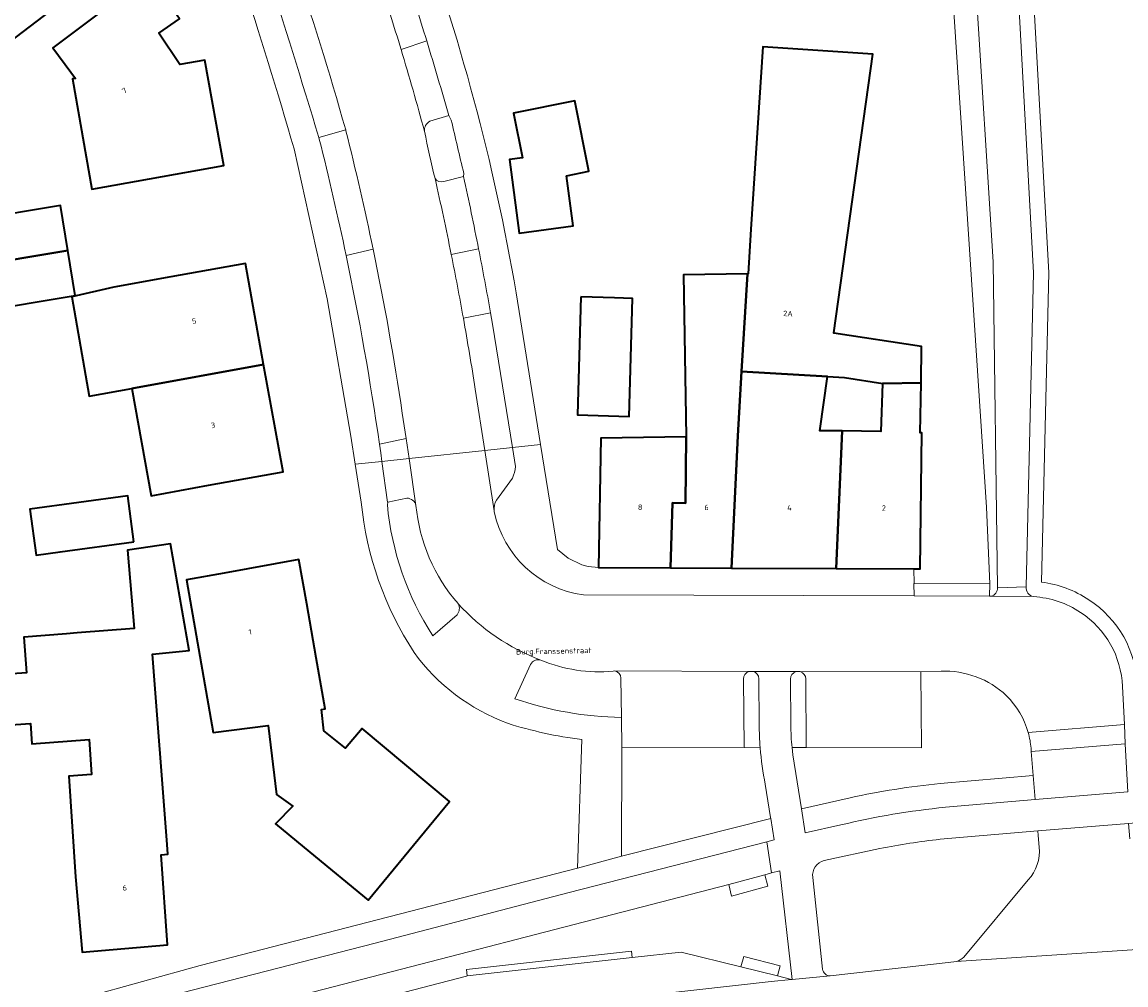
# Model space of a CAD drawing. Header units: metres. Extents: x 197700 to 204338, y 317132 to 325229.
# Tile 500 of 656: x 201155 to 201228, y 319771 to 319835. Entities that reach past the tile are written whole.
import ezdxf
from ezdxf.enums import TextEntityAlignment as Align

# ---------------------------------------------------------------- set-up
doc = ezdxf.new("R2010")
doc.units = ezdxf.units.M
for name, color, linetype, lineweight in [('B-WE-GR-BEPLANTING_CULTUUR_BODEMBEDEKKER-GV', 90, 'Continuous', 18), ('B-WE-GR-BEPLANTING_CULTUUR_BOSPLANTSOEN-GV', 90, 'Continuous', 18), ('B-WE-OG-BEBOUWING-GV', 7, 'Continuous', 35), ('B-WE-OG-BEBOUWING-T18', 10, 'Continuous', 18), ('B-WE-OG-TERREIN_CULTUURSCHEIDING-GV', 7, 'Continuous', 18), ('B-WE-OG-TERREIN_ERF-GV', 7, 'Continuous', 18), ('B-WE-OG-TOPOGRAFIE-T18', 10, 'Continuous', 18), ('B-WE-VH-VERHARDING_ASFALT-GV', 252, 'Continuous', 18), ('B-WE-VH-VERHARDING_BEDRIJFSVLOERPLAAT-GV', 252, 'Continuous', 18), ('B-WE-VH-VERHARDING_BETONSTRAATSTEEN-GV', 252, 'Continuous', 18), ('B-WE-VH-VERHARDING_PUIN-GV', 252, 'Continuous', 18), ('B-WE-VH-VERHARDING_STRAATBAKSTEEN-GV', 252, 'Continuous', 18), ('B-WE-VH-VERHARDING_TEGEL-GV', 252, 'Continuous', 18)]:
    doc.layers.add(name, color=color, linetype=linetype, lineweight=lineweight)
doc.styles.add('NLCS-ISO-M200-T18', font='NLCS-ISO.ttf', dxfattribs={"height": 0.36})

msp = doc.modelspace()

# ---------------------------------------------------------------- linework, layer by layer
at = {"layer": 'B-WE-GR-BEPLANTING_CULTUUR_BODEMBEDEKKER-GV'}
for points in [[(201183.551, 319828.189), (201183.381, 319828.496), (201182.129, 319828.103)], [(201181.778, 319827.452), (201181.78, 319827.442)], [(201183.062, 319824.128), (201184.365, 319824.45), (201184.38, 319824.651)], [(201180.612, 319803.206), (201179.355, 319802.943), (201179.331, 319802.763)], [(201184.016, 319796.226), (201184.008, 319796.236)], [(201182.331, 319794.115), (201183.931, 319795.506)], [(201189.478, 319792.501), (201189.459, 319792.508)], [(201188.789, 319792.222), (201187.756, 319789.947)], [(201194.345, 319791.8), (201194.247, 319791.771)], [(201215.909, 319791.783), (201214.568, 319791.74), (201214.612, 319786.711), (201206.988, 319786.736), (201206.066, 319786.722), (201206.094, 319786.489), (201206.126, 319786.257), (201206.689, 319782.679), (201209.9, 319783.416)], [(201194.789, 319788.716), (201194.762, 319791.319)], [(201203.961, 319786.711), (201202.899, 319786.736), (201194.809, 319786.763), (201194.796, 319779.548), (201204.662, 319782.043), (201204.65, 319782.114)], [(201221.869, 319786.469), (201221.852, 319786.681)], [(201215.842, 319784.36), (201221.999, 319784.89), (201221.869, 319786.469)], [(201204.65, 319782.114), (201204.292, 319784.303)]]:
    msp.add_lwpolyline(points, dxfattribs=at)
for points in [[(201182.129, 319828.103, 0.288463), (201181.778, 319827.452)], [(201184.38, 319824.651, -0.002947), (201183.551, 319828.189)], [(201181.78, 319827.442, 0.009898), (201182.482, 319824.319)], [(201182.482, 319824.319, 0.343343), (201183.062, 319824.128)], [(201179.331, 319802.763, 0.121621), (201182.331, 319794.115)], [(201181.219, 319802.726, 0.346715), (201180.612, 319803.206)], [(201184.008, 319796.236, -0.158689), (201181.219, 319802.726)], [(201183.931, 319795.506, 0.29807), (201184.016, 319796.226)], [(201189.459, 319792.508, 0.364095), (201188.789, 319792.222)], [(201194.247, 319791.771, -0.120932), (201189.478, 319792.501)], [(201194.762, 319791.319, 0.341261), (201194.345, 319791.8)], [(201218.221, 319791.402, 0.098224), (201215.909, 319791.783)], [(201220.224, 319790.153, 0.108267), (201218.221, 319791.402)], [(201187.756, 319789.947, 0.077903), (201194.789, 319788.716)], [(201221.67, 319787.718, 0.133167), (201220.224, 319790.153)], [(201221.852, 319786.681, 0.048253), (201221.67, 319787.718)], [(201204.292, 319784.303, -0.028683), (201203.961, 319786.711)], [(201209.9, 319783.416, -0.02639), (201215.842, 319784.36)]]:
    msp.add_lwpolyline(points, format="xyb", dxfattribs=at)
at = {"layer": 'B-WE-GR-BEPLANTING_CULTUUR_BOSPLANTSOEN-GV'}
msp.add_lwpolyline([(201222.021, 319836.345), (201223.026, 319818.11), (201222.549, 319797.655)], dxfattribs=at)
for points in [[(201222.549, 319797.655, -0.115799), (201225.679, 319796.491)], [(201225.679, 319796.491, -0.242835), (201228.893, 319790.801)]]:
    msp.add_lwpolyline(points, format="xyb", dxfattribs=at)
at = {"layer": 'B-WE-OG-BEBOUWING-GV'}
for points in [[(201145.578, 319839.164), (201147.062, 319836.843), (201151.493, 319839.762), (201153.198, 319837.089), (201148.774, 319834.093), (201149.368, 319833.314), (201151.188, 319830.929), (201162.879, 319839.85), (201161.197, 319842.418), (201163.417, 319843.956), (201160.162, 319848.841)], [(201158.424, 319831.351), (201158.734, 319830.941), (201158.519, 319830.908), (201159.801, 319823.614), (201163.612, 319824.299), (201168.533, 319825.183), (201167.28, 319832.151), (201165.617, 319831.852), (201164.24, 319833.925), (201165.602, 319834.874), (201163.594, 319837.758), (201157.219, 319832.948)], [(201208.411, 319811.245), (201209.54, 319811.18), (201212.059, 319810.782), (201214.59, 319810.828), (201214.626, 319813.219), (201208.823, 319814.107), (201208.825, 319814.12), (201211.407, 319832.536), (201204.143, 319833.023), (201203.351, 319820.983), (201203.156, 319818.028), (201203.126, 319818.027), (201202.733, 319811.569), (201208.407, 319811.245)], [(201191.171, 319824.506), (201192.646, 319824.804), (201191.706, 319829.463), (201187.653, 319828.645), (201188.249, 319825.69), (201187.399, 319825.578), (201188.041, 319820.716), (201191.609, 319821.187)], [(201151.742, 319818.486), (201158.222, 319819.56), (201157.73, 319822.534), (201152.051, 319821.594), (201152.53, 319818.84), (201151.705, 319818.704)], [(201158.222, 319819.56), (201151.742, 319818.486), (201152.234, 319815.512), (201158.715, 319816.585)], [(201165.028, 319817.823), (201161.256, 319817.141), (201158.481, 319816.5), (201159.632, 319809.939), (201162.457, 319810.451), (201171.157, 319812.027), (201169.948, 319818.713)], [(201202.07, 319798.587), (201202.474, 319807.315), (201202.733, 319811.569), (201203.126, 319818.027), (201198.887, 319817.956), (201199.066, 319807.263), (201199.016, 319802.877), (201198.169, 319802.904), (201198.045, 319798.601)], [(201192.111, 319816.498), (201191.89, 319808.7), (201195.308, 319808.603), (201195.53, 319816.401), (201194.341, 319816.435)], [(201162.457, 319810.451), (201163.729, 319803.369), (201167.516, 319804.054), (201172.438, 319804.943), (201171.157, 319812.027)], [(201202.733, 319811.569), (201202.474, 319807.315), (201202.07, 319798.587), (201208.989, 319798.563), (201209.386, 319807.644), (201207.894, 319807.659), (201208.41, 319811.241), (201208.411, 319811.245), (201208.407, 319811.245)], [(201214.59, 319810.828), (201212.059, 319810.782), (201212.048, 319810.782), (201211.935, 319807.619), (201209.386, 319807.644), (201208.989, 319798.563), (201214.12, 319798.545), (201214.539, 319798.544), (201214.65, 319807.527), (201214.54, 319807.528)], [(201199.066, 319807.263), (201193.435, 319807.177), (201193.28, 319798.618), (201198.045, 319798.601), (201198.169, 319802.904), (201199.016, 319802.877)], [(201162.587, 319800.312), (201162.179, 319803.355), (201155.713, 319802.488), (201156.121, 319799.445), (201157.708, 319799.658)], [(201158.73, 319778.185), (201159.156, 319773.204), (201164.801, 319773.688), (201164.39, 319779.648), (201164.829, 319779.681), (201164.779, 319780.332), (201163.813, 319792.905), (201166.23, 319793.133), (201164.997, 319800.189), (201162.169, 319799.763), (201162.612, 319794.592), (201158.829, 319794.299), (201158.127, 319794.245), (201155.306, 319794.026), (201155.489, 319791.666), (201152.599, 319791.457), (201152.84, 319788.117), (201155.747, 319788.327), (201155.852, 319786.973), (201159.638, 319787.267), (201159.791, 319784.938), (201158.294, 319784.84)], [(201168.558, 319798.259), (201166.056, 319797.81), (201167.813, 319787.718), (201171.454, 319788.192), (201171.999, 319783.629), (201173.09, 319782.847), (201171.93, 319781.688), (201174.202, 319779.818), (201178.063, 319776.641), (201183.438, 319783.172), (201177.662, 319787.99), (201176.573, 319786.685), (201175.136, 319787.839), (201174.977, 319789.24), (201175.213, 319789.296), (201174.629, 319792.657), (201174.002, 319796.227), (201173.479, 319799.142)]]:
    msp.add_lwpolyline(points, close=True, dxfattribs=at)
at = {"layer": 'B-WE-OG-TERREIN_CULTUURSCHEIDING-GV'}
for points in [[(201209.9, 319886.643), (201210.665, 319875.091), (201211.168, 319870.175), (201212.325, 319864.481), (201213.483, 319860.304), (201214.075, 319857.905), (201214.45, 319855.463), (201215.867, 319848.724), (201218.907, 319802.613), (201219.129, 319797.541), (201219.121, 319796.733), (201219.209, 319796.732)], [(201219.637, 319797.287), (201219.355, 319818.824), (201218.187, 319837.379)], [(201221.023, 319836.29), (201222.025, 319818.094), (201221.542, 319797.347)], [(201222.549, 319797.655), (201223.026, 319818.11), (201222.021, 319836.345)], [(201227.894, 319790.763), (201228.02, 319788.245), (201228.083, 319786.98), (201228.163, 319785.371)], [(201222.394, 319780.157), (201222.334, 319780.918), (201222.311, 319781.225), (201222.3, 319781.224), (201215.842, 319780.668)], [(201211.87, 319780.057), (201208.186, 319779.26)], [(201207.431, 319778.151), (201208.082, 319772.098)], [(201217.407, 319772.89), (201221.664, 319777.979)], [(201208.594, 319771.649), (201214.638, 319772.333), (201216.764, 319772.574), (201216.914, 319772.584)]]:
    msp.add_lwpolyline(points, dxfattribs=at)
for points in [[(201225.679, 319796.491, 0.115799), (201222.549, 319797.655)], [(201219.209, 319796.732, 0.382081), (201219.637, 319797.287)], [(201221.542, 319797.347, 0.400981), (201222.022, 319796.7)], [(201222.022, 319796.7, -0.132086), (201225.131, 319795.655)], [(201228.893, 319790.801, 0.242835), (201225.679, 319796.491)], [(201225.131, 319795.655, -0.242739), (201227.894, 319790.763)], [(201215.842, 319780.668, 0.0203), (201211.87, 319780.057)], [(201221.664, 319777.979, 0.210353), (201222.394, 319780.157)], [(201208.186, 319779.26, 0.380178), (201207.431, 319778.151)], [(201216.914, 319772.584, 0.14451), (201217.407, 319772.89)], [(201208.082, 319772.098, 0.400343), (201208.594, 319771.649)]]:
    msp.add_lwpolyline(points, format="xyb", dxfattribs=at)
at = {"layer": 'B-WE-OG-TERREIN_ERF-GV'}
for points in [[(201161.197, 319842.418), (201162.879, 319839.85), (201151.188, 319830.929), (201149.368, 319833.314), (201148.774, 319834.093), (201153.198, 319837.089), (201151.493, 319839.762), (201147.062, 319836.843), (201145.578, 319839.164), (201144.207, 319841.309), (201148.146, 319843.986), (201146.584, 319846.28), (201144.924, 319845.268), (201142.06, 319849.97), (201144.313, 319851.493), (201141.565, 319855.55), (201141.09, 319856.251), (201146.717, 319860.001), (201150.878, 319862.774), (201154.023, 319858.054), (201157.1, 319853.437), (201160.162, 319848.841), (201163.417, 319843.956)], [(201163.612, 319824.299), (201159.801, 319823.614), (201158.519, 319830.908), (201158.734, 319830.941), (201158.424, 319831.351), (201157.219, 319832.948), (201163.594, 319837.758), (201165.602, 319834.874), (201164.24, 319833.925), (201165.617, 319831.852), (201167.28, 319832.151), (201168.533, 319825.183)], [(201192.646, 319824.804), (201191.171, 319824.506), (201191.609, 319821.187), (201188.041, 319820.716), (201187.399, 319825.578), (201188.249, 319825.69), (201187.653, 319828.645), (201191.706, 319829.463)], [(201151.705, 319818.704), (201152.53, 319818.84), (201152.051, 319821.594), (201157.73, 319822.534), (201158.222, 319819.56), (201158.715, 319816.585), (201152.234, 319815.512), (201151.742, 319818.486)], [(201163.729, 319803.369), (201162.457, 319810.451), (201159.632, 319809.939), (201158.481, 319816.5), (201161.256, 319817.141), (201165.028, 319817.823), (201169.948, 319818.713), (201171.157, 319812.027), (201172.438, 319804.943), (201167.516, 319804.054)], [(201195.53, 319816.401), (201195.308, 319808.603), (201191.89, 319808.7), (201192.111, 319816.498), (201194.341, 319816.435)], [(201209.386, 319807.644), (201211.935, 319807.619), (201212.048, 319810.782), (201212.059, 319810.782), (201209.54, 319811.18), (201208.411, 319811.245), (201208.41, 319811.241), (201207.894, 319807.659)], [(201156.121, 319799.445), (201155.713, 319802.488), (201162.179, 319803.355), (201162.587, 319800.312), (201157.708, 319799.658)], [(201164.779, 319780.332), (201164.829, 319779.681), (201164.39, 319779.648), (201164.801, 319773.688), (201159.156, 319773.204), (201158.73, 319778.185), (201158.294, 319784.84), (201159.791, 319784.938), (201159.638, 319787.267), (201155.852, 319786.973), (201155.747, 319788.327), (201152.84, 319788.117), (201152.599, 319791.457), (201155.489, 319791.666), (201155.306, 319794.026), (201158.127, 319794.245), (201158.829, 319794.299), (201162.612, 319794.592), (201162.169, 319799.763), (201164.997, 319800.189), (201166.23, 319793.133), (201163.813, 319792.905)], [(201166.056, 319797.81), (201168.558, 319798.259), (201173.479, 319799.142), (201174.002, 319796.227), (201174.629, 319792.657), (201175.213, 319789.296), (201174.977, 319789.24), (201175.136, 319787.839), (201176.573, 319786.685), (201177.662, 319787.99), (201183.438, 319783.172), (201178.063, 319776.641), (201174.202, 319779.818), (201171.93, 319781.688), (201173.09, 319782.847), (201171.999, 319783.629), (201171.454, 319788.192), (201167.813, 319787.718)]]:
    msp.add_lwpolyline(points, close=True, dxfattribs=at)
for points in [[(201187.845, 319816.769), (201189.455, 319806.753), (201190.57, 319799.813), (201191.27, 319799.247), (201192.171, 319798.801), (201192.593, 319798.683), (201193.28, 319798.618), (201193.435, 319807.177), (201199.066, 319807.263), (201198.887, 319817.956), (201203.126, 319818.027), (201203.156, 319818.028), (201203.351, 319820.983), (201204.143, 319833.023), (201211.407, 319832.536), (201208.825, 319814.12), (201208.823, 319814.107), (201214.626, 319813.219), (201214.59, 319810.828), (201214.54, 319807.528), (201214.65, 319807.527), (201214.539, 319798.544), (201214.12, 319798.545), (201214.125, 319797.562), (201219.129, 319797.541), (201218.907, 319802.613), (201215.867, 319848.724)], [(201177.601, 319802.938), (201177.205, 319805.45), (201176.913, 319807.3), (201175.348, 319816.382), (201173.166, 319826.275)], [(201191.896, 319778.764), (201192.177, 319787.261)], [(201151.549, 319768.369), (201159.339, 319770.22), (201166.973, 319772.338), (201191.896, 319778.763), (201191.896, 319778.764)]]:
    msp.add_lwpolyline(points, dxfattribs=at)
for points in [[(201181.088, 319841.976, -0.045963), (201187.845, 319816.769)], [(201173.166, 319826.275, 0.011111), (201169.636, 319837.649)], [(201181.095, 319793.015, -0.11987), (201177.601, 319802.938)], [(201187.266, 319788.334, -0.147417), (201181.095, 319793.015)], [(201192.177, 319787.261, -0.046197), (201187.266, 319788.334)]]:
    msp.add_lwpolyline(points, format="xyb", dxfattribs=at)
at = {"layer": 'B-WE-VH-VERHARDING_ASFALT-GV'}
msp.add_lwpolyline([(201211.091, 319767.45), (201211.148, 319767.052), (201251.105, 319771.705), (201250.49, 319775.148), (201247.203, 319774.76), (201244.218, 319774.489), (201241.504, 319774.282), (201235.359, 319773.813), (201235.176, 319773.801), (201216.914, 319772.584), (201216.764, 319772.574), (201214.638, 319772.333), (201208.594, 319771.649), (201206.075, 319771.401), (201206.033, 319771.397), (201204.686, 319771.268), (201194.471, 319770.134), (201178.066, 319768.271), (201172.053, 319767.535), (201162.19, 319766.422), (201162.047, 319766.403), (201156.496, 319765.6)], dxfattribs=at)
at = {"layer": 'B-WE-VH-VERHARDING_BEDRIJFSVLOERPLAAT-GV'}
for points in [[(201214.125, 319797.562), (201214.12, 319797.562), (201214.124, 319796.75), (201219.121, 319796.733), (201219.129, 319797.541)], [(201201.883, 319777.686), (201202.076, 319776.904), (201204.475, 319777.571), (201204.264, 319778.329)], [(201195.505, 319772.848), (201195.467, 319773.286), (201184.565, 319772.065), (201184.597, 319771.638)], [(201205.115, 319771.641), (201205.283, 319772.306), (201202.877, 319772.929), (201202.684, 319772.239)]]:
    msp.add_lwpolyline(points, close=True, dxfattribs=at)
at = {"layer": 'B-WE-VH-VERHARDING_BETONSTRAATSTEEN-GV'}
for points in [[(201176.575, 319827.534, 0.017115), (201173.013, 319838.833)], [(201173.013, 319838.833, -0.017115), (201176.575, 319827.534)], [(201171.318, 319838.238, -0.003835), (201174.802, 319827.038)], [(201181.93, 319833.422, 0.006313), (201180.417, 319838.099)], [(201178.751, 319837.515, -0.006978), (201180.236, 319832.848)], [(201180.236, 319832.848, 0.006978), (201178.751, 319837.515)], [(201183.381, 319828.496, 0.006715), (201181.93, 319833.422)], [(201180.236, 319832.848, -0.00793), (201181.778, 319827.452)], [(201181.778, 319827.452, 0.00793), (201180.236, 319832.848)], [(201181.778, 319827.452, -0.288463), (201182.129, 319828.103)], [(201174.834, 319826.933, -0.009917), (201176.606, 319819.236)], [(201176.593, 319827.47, -0.01054), (201178.385, 319819.666)], [(201178.385, 319819.666, 0.01054), (201176.593, 319827.47)], [(201182.482, 319824.319, -0.009898), (201181.78, 319827.442)], [(201183.062, 319824.128, -0.343343), (201182.482, 319824.319)], [(201182.482, 319824.319, -0.006042), (201183.549, 319819.31)], [(201183.549, 319819.31, 0.006042), (201182.482, 319824.319)], [(201185.358, 319819.669, 0.005054), (201184.365, 319824.45)], [(201180.315, 319808.818, 0.014416), (201178.385, 319819.666)], [(201178.385, 319819.666, -0.014416), (201180.315, 319808.818)], [(201186.15, 319815.46, 0.004346), (201185.358, 319819.669)], [(201176.606, 319819.236, -0.015878), (201178.806, 319806.776)], [(201184.349, 319815.098, 0.005128), (201183.549, 319819.31)], [(201183.549, 319819.31, -0.005128), (201184.349, 319815.098)], [(201185.136, 319810.415, 0.005642), (201184.349, 319815.098)], [(201184.349, 319815.098, -0.005642), (201185.136, 319810.415)], [(201187.59, 319804.534, 0.099389), (201187.791, 319805.294)], [(201180.612, 319803.206, -0.346715), (201181.219, 319802.726)], [(201181.219, 319802.726, 0.158689), (201184.008, 319796.236)], [(201186.388, 319802.368, -0.171185), (201186.545, 319803.075)], [(201192.29, 319796.822, -0.320612), (201186.396, 319802.315)], [(201219.637, 319797.287, -0.382081), (201219.209, 319796.732)], [(201222.022, 319796.7, -0.400981), (201221.542, 319797.347)], [(201184.016, 319796.226, 0.119927), (201189.459, 319792.508)], [(201225.131, 319795.655, 0.132086), (201222.022, 319796.7)], [(201227.894, 319790.763, 0.242739), (201225.131, 319795.655)], [(201189.478, 319792.501, 0.120932), (201194.247, 319791.771)], [(201194.345, 319791.8, -0.341261), (201194.762, 319791.319)], [(201215.909, 319791.783, -0.098224), (201218.221, 319791.402)], [(201202.862, 319791.261, -0.333964), (201203.215, 319791.751)], [(201206.61, 319791.745, -0.330561), (201206.974, 319791.264)], [(201218.221, 319791.402, -0.108267), (201220.224, 319790.153)], [(201220.224, 319790.153, -0.133167), (201221.67, 319787.718)], [(201221.67, 319787.718, -0.048253), (201221.852, 319786.681)], [(201222.394, 319780.157, -0.210353), (201221.664, 319777.979)], [(201217.407, 319772.89, -0.14451), (201216.914, 319772.584)]]:
    msp.add_lwpolyline(points, format="xyb", dxfattribs=at)
for points in [[(201181.93, 319833.422), (201180.236, 319832.848)], [(201180.236, 319832.848), (201181.93, 319833.422)], [(201182.129, 319828.103), (201183.381, 319828.496)], [(201174.802, 319827.038), (201176.575, 319827.534)], [(201176.593, 319827.47), (201176.575, 319827.534), (201174.802, 319827.038)], [(201176.575, 319827.534), (201176.593, 319827.47)], [(201174.802, 319827.038), (201174.834, 319826.933)], [(201181.78, 319827.442), (201181.778, 319827.452)], [(201184.365, 319824.45), (201183.062, 319824.128)], [(201178.385, 319819.666), (201176.606, 319819.236)], [(201176.606, 319819.236), (201178.385, 319819.666)], [(201183.549, 319819.31), (201185.358, 319819.669)], [(201185.358, 319819.669), (201183.549, 319819.31)], [(201185.767, 319806.361), (201187.589, 319806.555), (201186.285, 319814.698), (201186.15, 319815.46), (201184.349, 319815.098)], [(201184.349, 319815.098), (201186.15, 319815.46)], [(201180.315, 319808.818), (201180.564, 319807.14), (201180.759, 319805.828), (201185.767, 319806.361), (201185.136, 319810.415)], [(201185.136, 319810.415), (201185.767, 319806.361)], [(201178.806, 319806.776), (201180.564, 319807.14), (201180.315, 319808.818)], [(201187.791, 319805.294), (201187.589, 319806.555), (201185.767, 319806.361), (201186.388, 319802.368)], [(201181.219, 319802.726), (201180.759, 319805.828), (201178.966, 319805.637), (201179.338, 319802.939), (201179.355, 319802.943), (201180.612, 319803.206)], [(201186.396, 319802.315), (201186.388, 319802.368), (201185.767, 319806.361), (201180.759, 319805.828), (201181.219, 319802.726)], [(201186.545, 319803.075), (201187.59, 319804.534)], [(201221.542, 319797.347), (201219.637, 319797.287)], [(201184.008, 319796.236), (201184.016, 319796.226)], [(201222.022, 319796.7), (201219.209, 319796.732), (201219.121, 319796.733), (201214.124, 319796.75), (201192.29, 319796.822)], [(201219.209, 319796.732), (201222.022, 319796.7)], [(201189.459, 319792.508), (201189.478, 319792.501)], [(201194.247, 319791.771), (201194.345, 319791.8), (201203.215, 319791.751), (201203.515, 319791.75), (201206.327, 319791.745), (201206.61, 319791.745), (201214.568, 319791.74), (201215.909, 319791.783)], [(201203.215, 319791.751), (201194.345, 319791.8)], [(201194.762, 319791.319), (201194.789, 319788.716), (201194.809, 319786.763), (201202.899, 319786.736)], [(201202.899, 319786.736), (201202.862, 319791.261)], [(201206.974, 319791.264), (201206.988, 319786.736), (201214.612, 319786.711), (201214.568, 319791.74), (201206.61, 319791.745)], [(201221.67, 319787.718), (201228.02, 319788.245), (201227.894, 319790.763)], [(201221.852, 319786.681), (201221.869, 319786.469), (201228.083, 319786.98), (201228.02, 319788.245), (201221.67, 319787.718)], [(201228.378, 319780.706), (201228.301, 319781.72), (201222.311, 319781.225), (201222.334, 319780.918), (201222.394, 319780.157)], [(201221.664, 319777.979), (201217.407, 319772.89)], [(201216.914, 319772.584), (201235.176, 319773.801)], [(201202.684, 319772.239), (201198.748, 319773.208), (201195.505, 319772.848), (201184.597, 319771.638), (201184.561, 319771.634), (201172.24, 319768.422)], [(201171.951, 319768.434), (201172.053, 319767.535), (201178.066, 319768.271), (201194.471, 319770.134), (201204.686, 319771.268), (201206.033, 319771.397), (201205.115, 319771.641), (201202.684, 319772.239)]]:
    msp.add_lwpolyline(points, dxfattribs=at)
for points in [[(201180.564, 319807.14), (201178.806, 319806.776), (201178.889, 319806.192), (201178.966, 319805.637), (201180.759, 319805.828)], [(201228.163, 319785.371), (201228.083, 319786.98), (201221.869, 319786.469), (201221.999, 319784.89), (201222.13, 319783.289), (201228.24, 319783.81)]]:
    msp.add_lwpolyline(points, close=True, dxfattribs=at)
at = {"layer": 'B-WE-VH-VERHARDING_PUIN-GV'}
msp.add_lwpolyline([(201218.187, 319837.379), (201219.355, 319818.824), (201219.637, 319797.287), (201221.542, 319797.347), (201222.025, 319818.094), (201221.023, 319836.29)], dxfattribs=at)
at = {"layer": 'B-WE-VH-VERHARDING_STRAATBAKSTEEN-GV'}
for points in [[(201206.327, 319791.745), (201203.515, 319791.75)], [(201203.866, 319791.279), (201203.893, 319788.276)], [(201205.991, 319788.245), (201205.962, 319791.254)], [(201209.295, 319781.621), (201206.937, 319781.105), (201206.689, 319782.679), (201206.126, 319786.257), (201206.094, 319786.489), (201206.066, 319786.722)], [(201204.292, 319784.303), (201204.65, 319782.114), (201204.662, 319782.043)], [(201228.245, 319783.81), (201228.24, 319783.81), (201222.13, 319783.289), (201216.196, 319782.783)], [(201204.662, 319782.043), (201204.892, 319780.632), (201204.391, 319780.503), (201204.702, 319778.442), (201205.268, 319778.588), (201206.075, 319771.401), (201208.594, 319771.649)], [(201215.842, 319780.668), (201222.3, 319781.224), (201222.311, 319781.225), (201228.301, 319781.72), (201228.783, 319781.76)], [(201208.186, 319779.26), (201211.87, 319780.057)], [(201208.082, 319772.098), (201207.431, 319778.151)]]:
    msp.add_lwpolyline(points, dxfattribs=at)
for points in [[(201203.515, 319791.75, -0.322432), (201203.866, 319791.279)], [(201205.962, 319791.254, -0.337061), (201206.327, 319791.745)], [(201203.893, 319788.276, 0.019161), (201203.961, 319786.711)], [(201206.066, 319786.722, -0.030882), (201205.991, 319788.245)], [(201203.961, 319786.711, 0.028683), (201204.292, 319784.303)], [(201216.196, 319782.783, 0.033759), (201209.295, 319781.621)], [(201211.87, 319780.057, -0.0203), (201215.842, 319780.668)], [(201207.431, 319778.151, -0.380178), (201208.186, 319779.26)], [(201208.594, 319771.649, -0.400343), (201208.082, 319772.098)]]:
    msp.add_lwpolyline(points, format="xyb", dxfattribs=at)
at = {"layer": 'B-WE-VH-VERHARDING_TEGEL-GV'}
for points in [[(201187.845, 319816.769, 0.045963), (201181.088, 319841.976)], [(201174.802, 319827.038, 0.003835), (201171.318, 319838.238)], [(201180.417, 319838.099, -0.006313), (201181.93, 319833.422)], [(201169.636, 319837.649, -0.011111), (201173.166, 319826.275)], [(201181.93, 319833.422, -0.006715), (201183.381, 319828.496)], [(201183.551, 319828.189, 0.002947), (201184.38, 319824.651)], [(201176.606, 319819.236, 0.009917), (201174.834, 319826.933)], [(201184.365, 319824.45, -0.005054), (201185.358, 319819.669)], [(201185.358, 319819.669, -0.004346), (201186.15, 319815.46)], [(201178.806, 319806.776, 0.015878), (201176.606, 319819.236)], [(201187.791, 319805.294, -0.099389), (201187.59, 319804.534)], [(201177.601, 319802.938, 0.11987), (201181.095, 319793.015)], [(201182.331, 319794.115, -0.121621), (201179.331, 319802.763)], [(201186.545, 319803.075, 0.171185), (201186.388, 319802.368)], [(201186.396, 319802.315, 0.320612), (201192.29, 319796.822)], [(201184.016, 319796.226, -0.29807), (201183.931, 319795.506)], [(201189.459, 319792.508, -0.119927), (201184.016, 319796.226)], [(201181.095, 319793.015, 0.147417), (201187.266, 319788.334)], [(201188.789, 319792.222, -0.364095), (201189.459, 319792.508)], [(201203.215, 319791.751, 0.333964), (201202.862, 319791.261)], [(201203.866, 319791.279, 0.322432), (201203.515, 319791.75)], [(201206.327, 319791.745, 0.337061), (201205.962, 319791.254)], [(201206.974, 319791.264, 0.330561), (201206.61, 319791.745)], [(201194.789, 319788.716, -0.077903), (201187.756, 319789.947)], [(201187.266, 319788.334, 0.046197), (201192.177, 319787.261)], [(201203.961, 319786.711, -0.019161), (201203.893, 319788.276)], [(201205.991, 319788.245, 0.030882), (201206.066, 319786.722)], [(201215.842, 319784.36, 0.02639), (201209.9, 319783.416)], [(201209.295, 319781.621, -0.033759), (201216.196, 319782.783)]]:
    msp.add_lwpolyline(points, format="xyb", dxfattribs=at)
for points in [[(201183.381, 319828.496), (201183.551, 319828.189)], [(201174.834, 319826.933), (201174.802, 319827.038)], [(201173.166, 319826.275), (201175.348, 319816.382), (201176.913, 319807.3), (201177.205, 319805.45), (201178.966, 319805.637), (201178.889, 319806.192), (201178.806, 319806.776)], [(201184.38, 319824.651), (201184.365, 319824.45)], [(201186.15, 319815.46), (201186.285, 319814.698), (201187.589, 319806.555), (201189.455, 319806.753), (201187.845, 319816.769)], [(201192.29, 319796.822), (201214.124, 319796.75), (201214.12, 319797.562), (201214.125, 319797.562), (201214.12, 319798.545), (201208.989, 319798.563), (201202.07, 319798.587), (201198.045, 319798.601), (201193.28, 319798.618), (201192.593, 319798.683), (201192.171, 319798.801), (201191.27, 319799.247), (201190.57, 319799.813), (201189.455, 319806.753), (201187.589, 319806.555), (201187.791, 319805.294)], [(201179.331, 319802.763), (201179.355, 319802.943), (201179.338, 319802.939), (201178.966, 319805.637), (201177.205, 319805.45), (201177.601, 319802.938)], [(201187.59, 319804.534), (201186.545, 319803.075)], [(201186.388, 319802.368), (201186.396, 319802.315)], [(201183.931, 319795.506), (201182.331, 319794.115)], [(201187.756, 319789.947), (201188.789, 319792.222)], [(201202.862, 319791.261), (201202.899, 319786.736), (201203.961, 319786.711)], [(201203.515, 319791.75), (201203.215, 319791.751)], [(201203.893, 319788.276), (201203.866, 319791.279)], [(201205.962, 319791.254), (201205.991, 319788.245)], [(201206.066, 319786.722), (201206.988, 319786.736), (201206.974, 319791.264)], [(201206.61, 319791.745), (201206.327, 319791.745)], [(201192.177, 319787.261), (201191.896, 319778.764), (201194.79, 319779.546), (201194.796, 319779.548), (201194.809, 319786.763), (201194.789, 319788.716)], [(201216.196, 319782.783), (201222.13, 319783.289), (201221.999, 319784.89), (201215.842, 319784.36)], [(201209.9, 319783.416), (201206.689, 319782.679)], [(201206.689, 319782.679), (201206.937, 319781.105), (201209.295, 319781.621)], [(201172.24, 319768.422), (201184.561, 319771.634), (201184.597, 319771.638), (201184.565, 319772.065), (201195.467, 319773.286), (201195.505, 319772.848), (201198.748, 319773.208), (201202.684, 319772.239), (201202.877, 319772.929), (201205.283, 319772.306), (201205.115, 319771.641), (201206.033, 319771.397), (201206.075, 319771.401), (201205.268, 319778.588), (201204.702, 319778.442), (201204.264, 319778.329), (201204.475, 319777.571), (201202.076, 319776.904), (201201.883, 319777.686), (201171.924, 319769.923)]]:
    msp.add_lwpolyline(points, dxfattribs=at)
for points in [[(201191.896, 319778.764), (201191.896, 319778.763), (201166.973, 319772.338), (201159.339, 319770.22), (201151.549, 319768.369), (201149.386, 319768.122), (201149.451, 319766.946), (201152.492, 319767.482), (201156.313, 319768.184), (201160.099, 319769.065), (201178.519, 319773.795), (201191.26, 319777.127), (201204.391, 319780.503), (201204.892, 319780.632), (201204.662, 319782.043), (201194.796, 319779.548), (201194.79, 319779.546)], [(201149.587, 319764.498), (201155.404, 319765.442), (201156.496, 319765.6), (201156.441, 319765.979), (201163.924, 319767.816), (201171.924, 319769.923), (201201.883, 319777.686), (201204.264, 319778.329), (201204.702, 319778.442), (201204.391, 319780.503), (201191.26, 319777.127), (201178.519, 319773.795), (201160.099, 319769.065), (201156.313, 319768.184), (201152.492, 319767.482), (201149.451, 319766.946)]]:
    msp.add_lwpolyline(points, close=True, dxfattribs=at)

# ---------------------------------------------------------------- texts
at = {"layer": 'B-WE-OG-BEBOUWING-T18', "style": 'NLCS-ISO-M200-T18'}
for s, rotation, p in [('7', 33.5, (201161.958, 319830.131)), ('5', 10.2, (201166.572, 319814.905)), ('2A', 356.7, (201205.798, 319815.4)), ('3', 10.2, (201167.817, 319808.02)), ('8', 359.8, (201196.029, 319802.608)), ('6', 359.8, (201200.416, 319802.593)), ('4', 359.8, (201205.895, 319802.574)), ('2', 359.8, (201212.131, 319802.552)), ('1', 9.9, (201170.267, 319794.372)), ('6', 4.9, (201161.98, 319777.461))]:
    msp.add_text(s, height=0.36, rotation=rotation, dxfattribs=at).set_placement(p, align=Align.MIDDLE)
at = {"layer": 'B-WE-OG-TOPOGRAFIE-T18', "style": 'NLCS-ISO-M200-T18'}
msp.add_text('Burg.Franssenstraat', height=0.36, rotation=1.2, dxfattribs=at).set_placement((201190.328, 319793.049), align=Align.MIDDLE)

doc.saveas('drawing.dxf')
